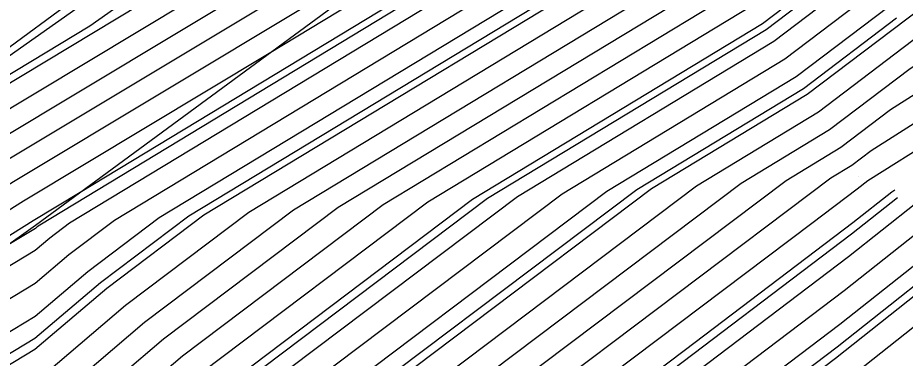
# Model space of a CAD drawing. Extents: x 2354170 to 2357230, y 866100 to 868290.
# Drawn here: x 2355999.63 to 2356021.1, y 866895.6 to 866903.84 of the extents above; entities that cross this region are included whole.
import ezdxf

# ---------------------------------------------------------------- set-up
doc = ezdxf.new("R2010")
doc.units = 0
for name, color, linetype in [('Default', 7, 'Continuous'), ('DTM Contours Major', 7, 'Continuous'), ('DTM Contours Minor', 7, 'Continuous'), ('Exist DTM QL2 LIDAR Elevation Point', 7, 'Continuous'), ('PH Exist DTM Breakline', 7, 'Continuous')]:
    doc.layers.add(name, color=color, linetype=linetype)

msp = doc.modelspace()

# ---------------------------------------------------------------- linework, layer by layer
at = {"layer": 'Default'}
for points in [[(2355996.249, 866891.115), (2356000.035, 866893.409), (2356003.156, 866896.068), (2356007.384, 866899.257), (2356016.84, 866904.988), (2356025.462, 866911.532), (2356033.704, 866916.773), (2356038.989, 866920.48), (2356046.292, 866926.018), (2356049.362, 866928.194), (2356055.261, 866932.29), (2356056.448, 866932.989), (2356057.947, 866933.795), (2356061.461, 866936.204), (2356066.414, 866939.067), (2356073.118, 866942.467), (2356075.068, 866943.226), (2356078.383, 866944.8), (2356079.911, 866945.349)], [(2356062.364, 866941.754), (2356056.01, 866937.397), (2356053.084, 866935.824), (2356050.766, 866934.46), (2356048.98, 866933.22), (2356044.026, 866929.707), (2356032.239, 866920.769), (2356030.88, 866919.816), (2356028.76, 866918.468), (2356014.948, 866907.984), (2356001.136, 866899.614), (2356000, 866898.93), (2355989.406, 866892.259), (2355985.321, 866889.311), (2355983.27, 866886.478), (2355980.648, 866884.642)], [(2356009.937, 866888.393), (2356010.093, 866888.528), (2356010.61, 866888.924), (2356019.42, 866895.602), (2356023.111, 866898.528), (2356039.637, 866908.872), (2356040.606, 866909.401), (2356049.839, 866915.846), (2356051.894, 866917.011), (2356056.438, 866920.01), (2356059.984, 866922.428), (2356066.448, 866926.473), (2356070.299, 866928.838), (2356070.946, 866929.236), (2356071.896, 866930.072), (2356081.567, 866935.618), (2356086.767, 866937.964), (2356093.722, 866941.207), (2356094.399, 866941.457)], [(2355973.103, 866883.841), (2355978.784, 866887.925), (2355979.615, 866888.476), (2355980.24, 866888.886), (2355980.713, 866889.206), (2355981.095, 866889.471), (2355984.87, 866892.018), (2355996.864, 866900.672), (2355998.587, 866901.757), (2356002.597, 866904.169), (2356018.416, 866915.324), (2356024.12, 866919.696), (2356035.599, 866928.018), (2356041.508, 866932.487), (2356044.207, 866934.403), (2356051.256, 866939.288), (2356052.896, 866940.31), (2356054.256, 866940.827), (2356054.883, 866941.255)], [(2356061.509, 866938.35), (2356057.117, 866935.339), (2356055.006, 866934.204), (2356053.334, 866933.22), (2356049.198, 866930.348), (2356045.321, 866927.599), (2356036.096, 866920.604), (2356032.494, 866918.077), (2356026.875, 866914.504), (2356016.029, 866906.272), (2356004.134, 866899.063), (2356001.781, 866897.288), (2356000.044, 866895.809), (2355988.131, 866888.591), (2355987.392, 866888.025), (2355985.039, 866884.773), (2355980.468, 866881.573), (2355979.906, 866881.146)], [(2355974.488, 866869.712), (2355974.905, 866870.008), (2355980.15, 866873.994), (2355989.46, 866880.513), (2355989.709, 866880.857), (2355994.132, 866884.246), (2356000.013, 866887.81), (2356006.365, 866893.221), (2356014.968, 866899.71), (2356018.732, 866901.991), (2356022.164, 866904.596), (2356036.529, 866913.731), (2356045.74, 866920.191), (2356048.559, 866922.329), (2356049.744, 866923.169), (2356055.96, 866927.485)], [(2356035.132, 866920.645), (2356032.09, 866918.512), (2356027.347, 866915.495), (2356015.759, 866906.7), (2356003.05, 866898.998), (2356001.322, 866897.695), (2356000.047, 866896.608), (2355987.531, 866889.026), (2355987.161, 866888.742), (2355984.596, 866885.199), (2355980.499, 866882.331), (2355964.279, 866870.005), (2355960.673, 866867.441), (2355958.782, 866866.001), (2355953.334, 866862.007), (2355943.149, 866855.308), (2355940.28, 866853.642), (2355921.204, 866841.203), (2355920.06, 866840.423), (2355918.18, 866838.983), (2355901.203, 866826.962), (2355900.839, 866826.725), (2355895.574, 866823.108), (2355881.424, 866814.3)], [(2355878.009, 866808.843), (2355900.722, 866824.448), (2355902.728, 866825.754), (2355916.756, 866835.686), (2355921.274, 866839.149), (2355924.024, 866841.024), (2355940.235, 866851.594), (2355944.64, 866854.152), (2355952.603, 866859.39), (2355960.423, 866865.123), (2355962.038, 866866.352), (2355967.177, 866870.005), (2355980.404, 866880.057), (2355985.923, 866883.921), (2355987.856, 866886.591), (2355989.331, 866887.722), (2356000.038, 866894.209), (2356002.698, 866896.475), (2356006.301, 866899.192), (2356016.57, 866905.416), (2356025.933, 866912.523), (2356033.301, 866917.208), (2356038.025, 866920.522)], [(2356037.061, 866920.563), (2356032.897, 866917.643), (2356026.404, 866913.513), (2356016.299, 866905.844), (2356005.217, 866899.127), (2356002.239, 866896.881), (2356000.041, 866895.009), (2355988.731, 866888.157), (2355987.624, 866887.308), (2355985.481, 866884.347), (2355980.436, 866880.815), (2355966.211, 866870.005), (2355961.583, 866866.715), (2355959.876, 866865.415), (2355952.847, 866860.262), (2355944.143, 866854.537), (2355940.25, 866852.277), (2355923.084, 866841.084), (2355920.869, 866839.573), (2355917.23, 866836.785), (2355902.22, 866826.157), (2355900.761, 866825.207), (2355879.66, 866810.71)], [(2355965.738, 866861.386), (2355966.443, 866861.903), (2355967.04, 866862.358), (2355977.802, 866870.008), (2355980.055, 866871.72), (2355985.522, 866875.549), (2355989.77, 866878.471), (2355992.104, 866880.009), (2355995.932, 866882.943), (2356000.004, 866885.41), (2356007.74, 866892), (2356018.219, 866899.904), (2356019.543, 866900.707), (2356020.751, 866901.623), (2356037.739, 866912.427), (2356047.275, 866919.115)], [(2356019.762, 866917.267), (2355998.919, 866902.569)], [(2355955.522, 866858.754), (2355962.612, 866863.952), (2355963.857, 866864.9), (2355971.041, 866870.007), (2355980.277, 866877.025), (2355987.691, 866882.217), (2355988.782, 866883.724), (2355991.732, 866885.984), (2356000.026, 866891.009), (2356004.531, 866894.848), (2356010.634, 866899.451), (2356017.651, 866903.703), (2356024.049, 866908.559), (2356034.915, 866915.469), (2356036.739, 866916.749)], [(2355880.319, 866808.966), (2355900.644, 866822.93), (2355903.745, 866824.949), (2355915.806, 866833.489), (2355922.084, 866838.299), (2355925.905, 866840.904), (2355940.206, 866850.229), (2355945.634, 866853.381), (2355952.115, 866857.645), (2355961.518, 866864.537), (2355962.947, 866865.626), (2355969.109, 866870.006), (2355980.34, 866878.541), (2355986.807, 866883.069), (2355988.319, 866885.158), (2355990.532, 866886.853), (2356000.032, 866892.609), (2356003.614, 866895.661), (2356008.468, 866899.322), (2356017.11, 866904.56), (2356024.991, 866910.541), (2356034.108, 866916.339)], [(2355881.474, 866809.027), (2355900.606, 866822.17), (2355904.253, 866824.546), (2355915.331, 866832.39), (2355922.488, 866837.874), (2355926.845, 866840.845), (2355940.191, 866849.547), (2355946.131, 866852.996), (2355951.872, 866856.772), (2355962.065, 866864.244), (2355963.402, 866865.263), (2355970.075, 866870.006), (2355980.309, 866877.783), (2355987.249, 866882.643), (2355988.551, 866884.441), (2355991.132, 866886.419), (2356000.029, 866891.809), (2356004.073, 866895.254), (2356009.551, 866899.386), (2356017.381, 866904.131), (2356024.52, 866909.55), (2356034.511, 866915.904)], [(2355883.784, 866809.15), (2355900.528, 866820.652), (2355905.27, 866823.741), (2355914.382, 866830.193), (2355923.298, 866837.024), (2355928.725, 866840.725), (2355940.161, 866848.182), (2355947.124, 866852.225), (2355951.384, 866855.027), (2355963.159, 866863.659), (2355964.312, 866864.536), (2355972.007, 866870.007), (2355980.245, 866876.267), (2355988.134, 866881.791), (2355989.014, 866883.007), (2355992.332, 866885.55), (2356000.022, 866890.209), (2356004.989, 866894.441), (2356011.718, 866899.516), (2356017.921, 866903.275), (2356023.577, 866907.568), (2356035.318, 866915.035)], [(2355884.939, 866809.211), (2355900.489, 866819.893), (2355905.778, 866823.338), (2355913.907, 866829.094), (2355923.703, 866836.599), (2355929.665, 866840.665), (2355940.146, 866847.499), (2355947.621, 866851.84), (2355951.141, 866854.155), (2355963.707, 866863.366), (2355964.766, 866864.173), (2355972.973, 866870.007), (2355980.213, 866875.509), (2355988.576, 866881.365), (2355989.246, 866882.29), (2355992.932, 866885.115), (2356000.019, 866889.409), (2356005.448, 866894.034), (2356012.801, 866899.58), (2356018.191, 866902.847), (2356023.106, 866906.577), (2356035.722, 866914.6)], [(2355886.095, 866809.272), (2355900.45, 866819.134), (2355906.287, 866822.935), (2355913.433, 866827.995), (2355924.107, 866836.175), (2355930.606, 866840.605), (2355940.131, 866846.816), (2355948.118, 866851.454), (2355950.897, 866853.282), (2355964.254, 866863.074), (2355965.221, 866863.81), (2355973.939, 866870.007), (2355980.182, 866874.751), (2355989.018, 866880.939), (2355989.477, 866881.574), (2355993.532, 866884.681), (2356000.016, 866888.61), (2356005.906, 866893.627), (2356013.885, 866899.645), (2356018.462, 866902.419), (2356022.635, 866905.587), (2356036.125, 866914.165)], [(2355888.405, 866809.395), (2355900.372, 866817.616), (2355907.303, 866822.13), (2355912.483, 866825.798), (2355924.917, 866835.325), (2355932.486, 866840.486), (2355940.101, 866845.451), (2355949.112, 866850.684), (2355950.409, 866851.537), (2355965.348, 866862.488), (2355966.131, 866863.084), (2355975.871, 866870.008), (2355980.118, 866873.236), (2355989.902, 866880.087), (2355989.941, 866880.14), (2355994.732, 866883.812), (2356000.01, 866887.01), (2356006.823, 866892.814), (2356016.052, 866899.775), (2356019.002, 866901.563), (2356021.693, 866903.605), (2356036.932, 866913.296)], [(2355889.56, 866809.456), (2355900.333, 866816.857), (2355907.812, 866821.727), (2355912.008, 866824.699), (2355925.322, 866834.9), (2355933.426, 866840.426), (2355940.086, 866844.769), (2355949.609, 866850.298), (2355950.166, 866850.665), (2355965.895, 866862.195), (2355966.586, 866862.721), (2355976.837, 866870.008), (2355980.086, 866872.478), (2355987.977, 866878.003), (2355989.887, 866879.317), (2355990.937, 866880.009), (2355995.332, 866883.377), (2356000.007, 866886.21), (2356007.281, 866892.407), (2356017.135, 866899.839), (2356019.273, 866901.135), (2356021.222, 866902.614), (2356037.336, 866912.862)], [(2355891.87, 866809.578), (2355900.255, 866815.339), (2355908.829, 866820.922), (2355911.059, 866822.501), (2355926.131, 866834.05), (2355935.306, 866840.306), (2355940.057, 866843.404), (2355947.976, 866848.002), (2355950.47, 866849.462), (2355953.699, 866851.867), (2355966.99, 866861.61), (2355967.495, 866861.995), (2355978.768, 866870.009), (2355980.023, 866870.962), (2355983.068, 866873.094), (2355989.653, 866877.625), (2355993.271, 866880.009), (2355996.532, 866882.508), (2356000.001, 866884.61), (2356008.198, 866891.593), (2356019.302, 866899.969), (2356019.813, 866900.278), (2356020.279, 866900.632), (2356038.143, 866911.992)], [(2355900.216, 866814.58), (2355909.337, 866820.519), (2355910.584, 866821.403), (2355926.536, 866833.626), (2355936.246, 866840.246), (2355940.042, 866842.721), (2355946.369, 866846.395), (2355950.86, 866849.024), (2355956.676, 866853.356), (2355967.537, 866861.317), (2355967.95, 866861.632), (2355979.734, 866870.009), (2355979.991, 866870.204), (2355980.614, 866870.64), (2355989.536, 866876.779), (2355994.438, 866880.009), (2355997.132, 866882.074), (2355999.998, 866883.81), (2356008.656, 866891.187), (2356018.846, 866898.872), (2356019.944, 866899.705), (2356020.2, 866899.907), (2356021.872, 866900.954), (2356038.546, 866911.558)], [(2355940.008, 866840.006), (2355952.421, 866847.271), (2355968.585, 866859.31), (2355969.726, 866860.146), (2355969.769, 866860.179), (2355971.097, 866861.124), (2355980.795, 866867.704), (2355981.026, 866867.861), (2355989.069, 866873.394), (2355999.105, 866880.009), (2355999.532, 866880.336), (2355999.985, 866880.611), (2356004.032, 866884.058), (2356010.041, 866889.231), (2356010.312, 866889.44), (2356019.525, 866896.423), (2356022.529, 866898.804), (2356039.878, 866909.663)], [(2356014.677, 866908.412), (2356005.71, 866902.978), (2355999.764, 866899.402), (2355990.649, 866893.661), (2355984.516, 866889.236), (2355982.828, 866886.904), (2355980.626, 866885.362), (2355960.415, 866870.004), (2355958.854, 866868.894), (2355956.593, 866867.172), (2355954.309, 866865.497), (2355941.161, 866856.849)], [(2355941.547, 866841.574), (2355952.031, 866847.709), (2355965.608, 866857.821), (2355969.179, 866860.439), (2355969.314, 866860.542), (2355973.471, 866863.498), (2355980.578, 866868.32), (2355980.748, 866868.435), (2355989.186, 866874.24), (2355997.939, 866880.009), (2355998.932, 866880.77), (2355999.988, 866881.411), (2356009.416, 866889.442), (2356009.989, 866889.935), (2356010.015, 866889.955), (2356019.63, 866897.243), (2356021.946, 866899.08), (2356037.127, 866908.581)], [(2355900.029, 866810.056), (2355909.818, 866816.501), (2355913.827, 866819.336), (2355923.043, 866826.539), (2355928.965, 866831.076), (2355935.519, 866835.545), (2355940.577, 866838.875), (2355942.002, 866839.84), (2355953.202, 866846.395), (2355969.25, 866858.347), (2355971.156, 866859.637), (2355981.229, 866866.473), (2355981.584, 866866.713), (2355988.835, 866871.702), (2355999.135, 866878.491), (2356000.631, 866879.632), (2356010.145, 866887.824), (2356010.908, 866888.409), (2356019.315, 866894.782), (2356023.693, 866898.252), (2356039.396, 866908.081)], [(2356015.218, 866907.556), (2356000.883, 866898.869), (2356000.406, 866898.508), (2356000.053, 866898.208), (2355994.351, 866894.753), (2355988.163, 866890.856), (2355986.127, 866889.387), (2355983.712, 866886.052), (2355980.563, 866883.846), (2355962.347, 866870.004), (2355959.764, 866868.167), (2355957.687, 866866.586), (2355953.822, 866863.752), (2355942.155, 866856.079), (2355940.31, 866855.007), (2355919.324, 866841.323), (2355919.25, 866841.273), (2355919.129, 866841.18), (2355917.483, 866840.015), (2355903.478, 866830.629), (2355902.107, 866829.787), (2355900.182, 866828.586), (2355897.403, 866826.833)], [(2356009.952, 866907.368), (2355999.058, 866900.815), (2355994.378, 866897.868), (2355982.099, 866889.008), (2355981.501, 866888.182), (2355980.722, 866887.636), (2355957.518, 866870.003), (2355957.49, 866869.983), (2355956.662, 866869.352), (2355954.867, 866868.128), (2355954.589, 866867.966), (2355942.923, 866861.297)], [(2356015.488, 866907.128), (2356001.967, 866898.933), (2356000.864, 866898.102), (2356000.05, 866897.408), (2355986.931, 866889.46), (2355986.929, 866889.458), (2355984.154, 866885.626), (2355980.531, 866883.088), (2355963.313, 866870.004), (2355960.218, 866867.804), (2355958.234, 866866.293), (2355953.578, 866862.88), (2355942.652, 866855.693), (2355940.295, 866854.325), (2355920.264, 866841.263), (2355919.655, 866840.848), (2355918.654, 866840.081), (2355905.035, 866830.438), (2355901.521, 866828.083), (2355901.177, 866827.871), (2355900.694, 866827.57), (2355899.996, 866827.13)], [(2356010.284, 866906.342), (2355999.529, 866899.873), (2355991.892, 866895.063), (2355983.71, 866889.16), (2355982.386, 866887.33), (2355980.658, 866886.12), (2355959.449, 866870.003), (2355958.399, 866869.257), (2355956.046, 866867.464), (2355954.553, 866866.37), (2355940.664, 866857.235)], [(2355943.155, 866843.181), (2355951.64, 866848.147), (2355962.631, 866856.333), (2355968.631, 866860.732), (2355968.86, 866860.906), (2355975.845, 866865.872), (2355980.361, 866868.936), (2355980.469, 866869.009), (2355989.303, 866875.087), (2355996.772, 866880.009), (2355998.332, 866881.205), (2355999.992, 866882.21), (2356009.573, 866890.373), (2356012.722, 866892.749), (2356019.735, 866898.064), (2356021.364, 866899.355), (2356032.042, 866906.039)], [(2355944.758, 866864.043), (2355950.825, 866867.51), (2355953.568, 866869.113), (2355955.245, 866870.257), (2355957.091, 866871.332), (2355958.382, 866872.083), (2355959.302, 866872.584), (2355971.32, 866881.225), (2355980.753, 866888.394), (2355981.059, 866888.608), (2355981.294, 866888.932), (2355995.621, 866899.27), (2355998.822, 866901.286), (2356006.274, 866905.768)], [(2356005.744, 866904.224), (2355999.293, 866900.344), (2355993.135, 866896.465), (2355982.905, 866889.084), (2355981.943, 866887.756), (2355980.69, 866886.878), (2355958.484, 866870.003), (2355957.944, 866869.62), (2355955.498, 866867.757), (2355954.796, 866867.242), (2355944.876, 866860.717), (2355941.089, 866858.552), (2355940.586, 866858.265), (2355939.852, 866857.83), (2355938.693, 866857.155), (2355936.687, 866855.967), (2355926.064, 866850.141), (2355923.157, 866848.272)], [(2355939.524, 866841.711), (2355940.027, 866842.038), (2355944.762, 866844.788), (2355951.25, 866848.586), (2355959.653, 866854.844), (2355968.084, 866861.024), (2355968.405, 866861.269), (2355978.219, 866868.246), (2355980.144, 866869.552), (2355980.19, 866869.583), (2355989.419, 866875.933), (2355995.605, 866880.009), (2355997.732, 866881.639), (2355999.995, 866883.01), (2356009.115, 866890.78), (2356015.784, 866895.81), (2356019.839, 866898.884), (2356020.782, 866899.631), (2356020.855, 866899.677)]]:
    msp.add_lwpolyline(points, dxfattribs=at)
at = {"layer": 'DTM Contours Major'}
for points in [[(2356061.58, 866938.634), (2356057.025, 866935.511), (2356054.846, 866934.339), (2356053.12, 866933.324), (2356049.18, 866930.587), (2356045.213, 866927.775), (2356035.775, 866920.618), (2356032.359, 866918.222), (2356027.032, 866914.835), (2356015.939, 866906.415), (2356003.772, 866899.041), (2356001.628, 866897.424), (2356000.045, 866896.075), (2355987.931, 866888.736), (2355987.315, 866888.264), (2355984.891, 866884.915), (2355980.478, 866881.825), (2355979.976, 866881.443)], [(2355939.591, 866841.53), (2355940.022, 866841.811), (2355944.226, 866844.252), (2355951.38, 866848.44), (2355960.646, 866855.34), (2355968.267, 866860.927), (2355968.556, 866861.148), (2355977.428, 866867.454), (2355980.216, 866869.346), (2355980.283, 866869.391), (2355989.38, 866875.651), (2355995.994, 866880.009), (2355997.932, 866881.495), (2355999.994, 866882.744), (2356009.268, 866890.644), (2356014.764, 866894.79), (2356019.804, 866898.611), (2356020.921, 866899.496)]]:
    msp.add_lwpolyline(points, dxfattribs=at)
at = {"layer": 'DTM Contours Minor'}
for points in [[(2356044.134, 866929.532), (2356032.561, 866920.756), (2356031.014, 866919.671), (2356028.603, 866918.137), (2356015.038, 866907.842), (2356000.161, 866898.825), (2356000.1, 866898.78), (2356000.055, 866898.742), (2355999.331, 866898.302), (2355988.992, 866891.791), (2355985.59, 866889.337), (2355984.913, 866888.401)], [(2356036.13, 866928.684), (2356023.581, 866919.587), (2356018.865, 866915.972), (2356001.371, 866903.636), (2355998.508, 866901.914), (2355997.278, 866901.139), (2355996.26, 866900.405)], [(2356035.939, 866925.893), (2356030.82, 866922.021), (2356028.97, 866920.68), (2356014.377, 866909.494), (2356013.63, 866908.967), (2355999.293, 866900.344), (2355993.135, 866896.465), (2355982.905, 866889.084), (2355981.943, 866887.756), (2355980.69, 866886.878), (2355958.484, 866870.003), (2355957.944, 866869.62), (2355955.498, 866867.757), (2355954.796, 866867.242), (2355944.876, 866860.717), (2355941.089, 866858.552), (2355940.586, 866858.265), (2355939.852, 866857.83), (2355938.693, 866857.155), (2355936.687, 866855.967), (2355928.295, 866851.365)], [(2355879.164, 866808.905), (2355900.683, 866823.689), (2355903.236, 866825.351), (2355916.281, 866834.588), (2355921.679, 866838.724), (2355924.965, 866840.964), (2355940.221, 866850.912), (2355945.137, 866853.767), (2355952.359, 866858.517), (2355960.97, 866864.83), (2355962.492, 866865.989), (2355968.143, 866870.006), (2355980.372, 866879.299), (2355986.365, 866883.495), (2355988.087, 866885.874), (2355989.932, 866887.288), (2356000.035, 866893.409), (2356003.156, 866896.068), (2356007.384, 866899.257), (2356016.84, 866904.988), (2356025.462, 866911.532), (2356033.704, 866916.773), (2356034.137, 866917.077)], [(2355897.375, 866818.974), (2355900.554, 866821.158), (2355904.931, 866824.009), (2355914.699, 866830.925), (2355923.028, 866837.308), (2355928.098, 866840.765), (2355940.171, 866848.637), (2355946.793, 866852.482), (2355951.547, 866855.609), (2355962.795, 866863.854), (2355964.008, 866864.779), (2355971.363, 866870.007), (2355980.266, 866876.773), (2355987.839, 866882.075), (2355988.86, 866883.485), (2355991.932, 866885.839), (2356000.024, 866890.743), (2356004.684, 866894.712), (2356010.996, 866899.473), (2356017.741, 866903.561), (2356023.892, 866908.229), (2356035.049, 866915.325)], [(2355960.899, 866857.839), (2355966.443, 866861.903), (2355967.04, 866862.358), (2355977.802, 866870.008), (2355980.055, 866871.72), (2355985.522, 866875.549), (2355989.77, 866878.471), (2355992.104, 866880.009), (2355995.932, 866882.943), (2356000.004, 866885.41), (2356007.74, 866892), (2356018.219, 866899.904), (2356019.543, 866900.707), (2356020.751, 866901.623), (2356037.739, 866912.427)], [(2355918.307, 866823.874), (2355919.362, 866824.699), (2355928.425, 866831.643), (2355938.456, 866838.482), (2355940.186, 866839.621), (2355940.673, 866839.951), (2355952.681, 866846.979), (2355969.888, 866859.795), (2355970.134, 866859.961), (2355980.94, 866867.294), (2355981.212, 866867.479), (2355988.991, 866872.83), (2355999.883, 866880.009), (2355999.932, 866880.046), (2355999.983, 866880.077), (2356000.443, 866880.469), (2356010.076, 866888.762), (2356010.511, 866889.096), (2356019.455, 866895.876), (2356022.917, 866898.62), (2356039.717, 866909.136)], [(2355886.865, 866809.313), (2355900.424, 866818.628), (2355906.626, 866822.667), (2355913.116, 866827.263), (2355924.377, 866835.891), (2355931.232, 866840.565), (2355940.121, 866846.361), (2355948.449, 866851.198), (2355950.734, 866852.7), (2355964.619, 866862.878), (2355965.524, 866863.568), (2355974.583, 866870.008), (2355980.16, 866874.246), (2355989.313, 866880.655), (2355989.632, 866881.096), (2355993.932, 866884.391), (2356000.014, 866888.076), (2356006.212, 866893.356), (2356014.607, 866899.688), (2356018.642, 866902.134), (2356020.893, 866903.842)]]:
    msp.add_lwpolyline(points, dxfattribs=at)
at = {"layer": 'Exist DTM QL2 LIDAR Elevation Point'}
msp.add_line((2356019.983, 866900.009), (2356019.983, 866900.009), dxfattribs=at)
at = {"layer": 'PH Exist DTM Breakline'}
for points in [[(2355986.928, 866889.463), (2356000.056, 866898.819), (2356014.177, 866909.205), (2356029.902, 866920.869), (2356042.841, 866931.636), (2356048.814, 866935.403), (2356052.124, 866936.633), (2356054.813, 866939.622), (2356063.753, 866945.818), (2356067.218, 866948.36), (2356075.771, 866952.611), (2356087.523, 866956.621), (2356096.281, 866959.084), (2356106.514, 866960.399), (2356115.573, 866961.588), (2356128.99, 866959.568), (2356145.572, 866956.092), (2356163.972, 866949.167)], [(2356039.952, 866933.48), (2356021.008, 866919.065), (2355998.312, 866902.306), (2355980.774, 866888.883), (2355955.013, 866868.017), (2355940.364, 866857.468), (2355919.194, 866841.331), (2355900.865, 866827.23), (2355874.786, 866806.913), (2355854.45, 866791.065), (2355833.22, 866775.931), (2355812.495, 866759.639), (2355789.581, 866742.905), (2355764.464, 866722.869), (2355746.918, 866706.979)]]:
    msp.add_lwpolyline(points, dxfattribs=at)

doc.saveas('drawing.dxf')
